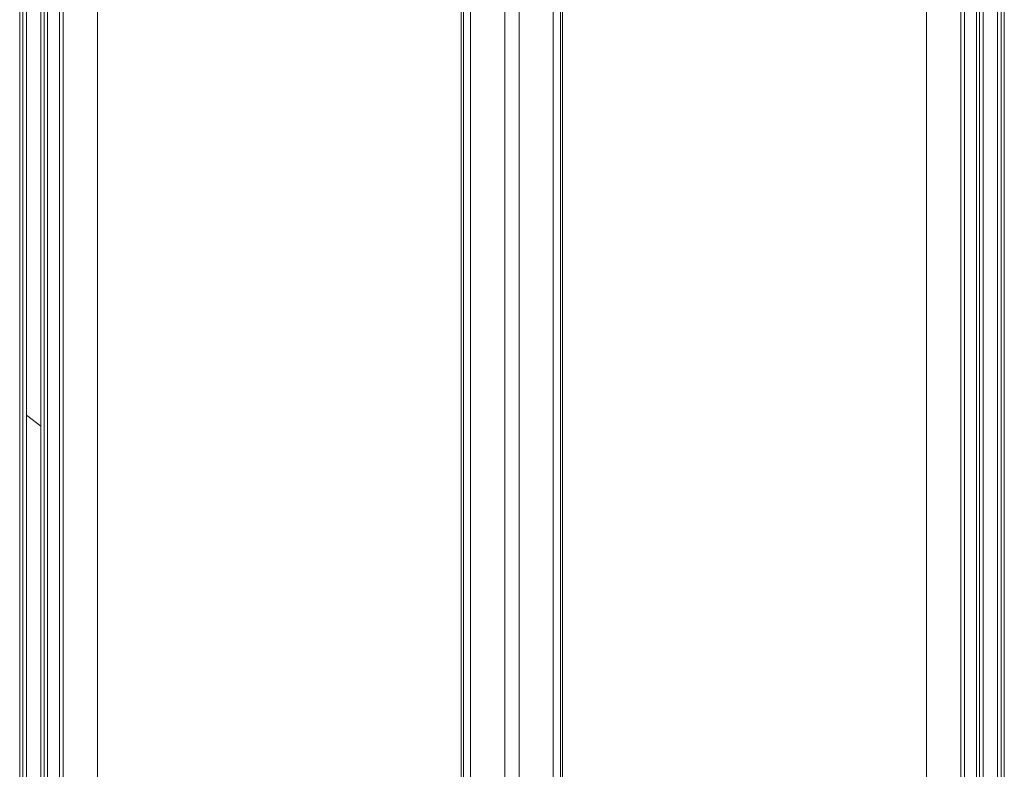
# Model space of a CAD drawing. Header units: inches. Extents: x 424 to 2043, y -237 to 445.
# Tile 869 of 965: x 879.47 to 881.02, y 225.99 to 227.17. Entities that reach past the tile are written whole.
import ezdxf

# ---------------------------------------------------------------- set-up
doc = ezdxf.new("R2010")
doc.units = ezdxf.units.IN
doc.header["$MEASUREMENT"] = 0
doc.layers.add('A-DOOR', color=31, linetype='Continuous', lineweight=9)
doc.layers.add('A-GLAZ-CURT', color=52, linetype='Continuous', lineweight=9)

# ---------------------------------------------------------------- blocks, each defined once
blk = doc.blocks.new('Family2 - Family2-157026-Section 1')
at = {"layer": 'A-GLAZ-CURT'}
blk.add_line((-97.3847, 11.4346), (-97.4071, 11.4519), dxfattribs=at)
blk = doc.blocks.new('5-panel_Bi-fold_external_door_10806 - Type 1-V68-Section 1')
at = {"layer": 'A-DOOR'}
for p, q in [((-97.355, 9.6), (-97.355, 12.3378)), ((-97.3493, 12.3378), (-97.3493, 9.6)), ((-97.2956, 12.3378), (-97.2956, 9.6)), ((-96.7093, 9.6), (-96.7093, 12.3381)), ((-96.5794, 12.3386), (-96.5794, 9.6)), ((-95.993, 9.6), (-95.993, 12.3383)), ((-95.9393, 9.6), (-95.9393, 12.3383)), ((-95.9336, 12.3383), (-95.9336, 9.6)), ((-96.724, 9.7018), (-96.724, 12.2627)), ((-96.7204, 9.7018), (-96.7204, 12.2627)), ((-96.5682, 12.2627), (-96.5682, 9.7018)), ((-96.5647, 12.2627), (-96.5647, 9.7018)), ((-97.4177, 9.685), (-97.4177, 12.25)), ((-97.4128, 9.685), (-97.4128, 12.25)), ((-97.4071, 9.685), (-97.4071, 12.25)), ((-97.3847, 12.25), (-97.3847, 9.685)), ((-97.379, 12.25), (-97.379, 9.685)), ((-97.3741, 12.25), (-97.3741, 9.685)), ((-95.9146, 9.685), (-95.9146, 12.25)), ((-95.9096, 9.685), (-95.9096, 12.25)), ((-95.904, 9.685), (-95.904, 12.25)), ((-95.8815, 9.685), (-95.8815, 12.25)), ((-95.8759, 12.25), (-95.8759, 9.685)), ((-95.8709, 9.685), (-95.8709, 12.25)), ((-96.6555, 10.849), (-96.6555, 12.1735)), ((-96.6331, 12.1735), (-96.6331, 10.849))]:
    blk.add_line(p, q, dxfattribs=at)

msp = doc.modelspace()

# ---------------------------------------------------------------- block references
at = {"layer": 'A-DOOR'}
msp.add_blockref('5-panel_Bi-fold_external_door_10806 - Type 1-V68-Section 1', (976.8865, 215.0972), dxfattribs=at)
at = {"layer": 'A-GLAZ-CURT'}
msp.add_blockref('Family2 - Family2-157026-Section 1', (976.8865, 215.0972), dxfattribs=at)

doc.saveas('drawing.dxf')
